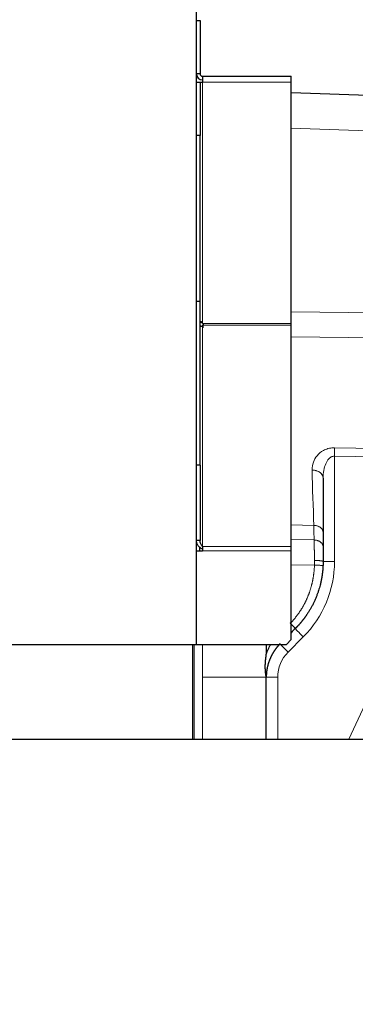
# Model space of a CAD drawing. Header units: inches. Extents: x 0 to 20790, y -12 to 14700.
# Tile 262 of 436: x 11044 to 11186, y 5511 to 5927. Entities that reach past the tile are written whole.
import ezdxf

# ---------------------------------------------------------------- set-up
doc = ezdxf.new("R2010")
doc.units = ezdxf.units.IN
doc.layers.add('1', color=7, linetype='Continuous', true_color=0xffffff)
doc.layers.add('254', color=7, linetype='Continuous', true_color=0xffffff)
doc.styles.add('latin_extended', font='simplex.shx')
doc.dimstyles.get("Standard").update_dxf_attribs({"dimtxt": 0.18, "dimasz": 0.18, "dimexe": 0.18, "dimexo": 0.0625, "dimgap": 0.09, "dimtad": 0, "dimtih": 1, "dimtoh": 1, "dimdec": 4, "dimzin": 0, "dimdsep": 46, "dimtxsty": 'Standard', "dimcen": 0.09, "dimadec": 0, "dimazin": 0, "dimtfac": 1, "dimtdec": 4, "dimtofl": 0, "dimtmove": 0, "dimatfit": 3, "dimfxl": 1, "dimtolj": 1, "dimtzin": 0, "dimarcsym": 0})

# ---------------------------------------------------------------- blocks, each defined once
blk = doc.blocks.new('_U0')
at = {"layer": '254', "color": 3, "linetype": 'Continuous', "lineweight": 13, "transparency": 16777216}
for p, q in [((10849.28, 6803.37), (11850.52, 6803.37)), ((11815.52, 6680.87), (11815.52, 4494.37)), ((10021.49, 4371.87), (11850.52, 4371.87))]:
    blk.add_line(p, q, dxfattribs=at)
at = {"layer": '254', "color": 3, "transparency": 16777216}
for points in [[(11835.94, 6680.87), (11795.11, 6680.87), (11815.52, 6803.37)], [(11795.11, 4494.37), (11835.94, 4494.37), (11815.52, 4371.87)]]:
    blk.add_solid(points, dxfattribs=at)
at = {"layer": 'Defpoints', "color": 0, "transparency": 16777216}
for p in [(10814.28, 6803.37), (9986.49, 4371.87), (11815.52, 4371.87)]:
    blk.add_point(p, dxfattribs=at)
at = {"layer": '254', "color": 2, "lineweight": 13, "transparency": 16777216, "insert": (11631.77, 5371.79), "char_height": 122.5, "attachment_point": 1, "rotation": 90, "style": 'latin_extended'}
blk.add_mtext('\\A1;2432', dxfattribs=at)

msp = doc.modelspace()

# ---------------------------------------------------------------- linework, layer by layer
at = {"layer": '1', "color": 2, "linetype": 'Continuous', "lineweight": 25}
for p, q in [((11118.522, 5663.374), (11118.522, 6401.456)), ((11118.522, 5926.874), (11120.022, 5926.874)), ((11120.022, 5926.874), (11120.022, 5904.374)), ((11120.022, 5904.374), (11118.522, 5904.374)), ((11121.022, 5903.374), (11158.522, 5903.374)), ((11121.022, 5903.374), (11121.022, 5900.874)), ((11158.522, 5900.874), (11158.522, 5903.374)), ((11118.522, 5900.874), (11120.022, 5900.874)), ((11120.022, 5900.874), (11121.022, 5900.874)), ((11120.022, 5900.874), (11120.022, 5878.374)), ((11158.522, 5798.91), (11158.522, 5900.874)), ((11158.523, 5896.507), (11221.475, 5894.308)), ((11120.022, 5878.374), (11118.522, 5878.374)), ((11120.022, 5808.25), (11120.022, 5878.374)), ((11120.022, 5808.25), (11118.522, 5808.25)), ((11120.022, 5808.216), (11118.522, 5808.216)), ((11120.022, 5808.25), (11120.022, 5808.216)), ((11120.022, 5739.023), (11120.022, 5808.216)), ((11158.522, 5798.203), (11158.522, 5798.91)), ((11158.522, 5704.728), (11158.522, 5798.203)), ((11120.022, 5739.023), (11118.522, 5739.023)), ((11120.022, 5739.023), (11120.022, 5707.203)), ((11120.022, 5707.203), (11118.522, 5707.203)), ((11118.522, 5702.96), (11121.022, 5702.96)), ((11119.99, 5702.96), (11119.99, 5704.32)), ((11121.022, 5704.728), (11121.022, 5702.96)), ((11158.522, 5702.96), (11158.522, 5704.728)), ((11158.522, 5665.374), (11158.522, 5702.96)), ((11156.522, 5663.374), (11158.522, 5665.374)), ((10767.022, 5663.374), (11118.522, 5663.374)), ((11116.99, 5623.374), (11116.99, 5663.374)), ((11118.522, 5663.374), (11156.522, 5663.374)), ((11147.99, 5663.375), (11147.99, 5659.185)), ((11147.99, 5623.374), (11147.99, 5649.507)), ((10298.49, 5623.375), (11191.49, 5623.375))]:
    msp.add_line(p, q, dxfattribs=at)
at = {"layer": '1', "color": 110, "linetype": 'Continuous', "lineweight": 13}
for p, q in [((11121.022, 5900.874), (11158.522, 5900.874)), ((11121.022, 5799.164), (11121.022, 5900.874)), ((11221.475, 5879.317), (11158.523, 5881.516)), ((11158.523, 5803.931), (11221.475, 5803.021)), ((11121.167, 5798.91), (11158.522, 5798.91)), ((11121.022, 5704.728), (11121.022, 5798.023)), ((11121.167, 5798.203), (11158.522, 5798.203)), ((11221.469, 5792.421), (11158.523, 5793.331)), ((11176.816, 5746.421), (11223.665, 5745.743)), ((11223.665, 5742.21), (11176.816, 5742.888)), ((11176.816, 5742.888), (11176.816, 5698.36)), ((11168.029, 5713.664), (11158.522, 5713.899)), ((11158.522, 5707.613), (11168.185, 5707.473)), ((11182.813, 5623.375), (11222.728, 5708.974)), ((11121.022, 5704.728), (11158.522, 5704.728)), ((11121.022, 5702.96), (11158.522, 5702.96)), ((11168.366, 5696.87), (11158.522, 5697.013)), ((11171.99, 5698.36), (11176.816, 5698.36)), ((11163.636, 5666.54), (11157.209, 5660.113)), ((11117.584, 5623.375), (11117.584, 5663.374)), ((11121.006, 5663.374), (11121.006, 5649.507)), ((11121.006, 5649.507), (11121.006, 5623.374)), ((11121.006, 5649.507), (11147.99, 5649.507)), ((11147.99, 5649.507), (11152.816, 5649.507)), ((11152.816, 5649.507), (11152.816, 5623.375))]:
    msp.add_line(p, q, dxfattribs=at)
at = {"layer": '1', "color": 2, "linetype": 'Continuous', "lineweight": 25}
for centre, radius, start, end in [((11121.022, 5904.374), 2.5, 180, 270), ((11121.022, 5904.374), 1, 180, 270), ((11119.798, 5798.297), 1.5, 24.10029, 35.29677)]:
    msp.add_arc(centre, radius, start, end, dxfattribs=at)
at = {"layer": '1', "color": 110, "linetype": 'Continuous', "lineweight": 13}
for centre, radius, start, end in [((11131.816, 5698.36), 45, 315, 0), ((11167.816, 5649.507), 15, 135, 180)]:
    msp.add_arc(centre, radius, start, end, dxfattribs=at)
at = {"layer": '1', "color": 2, "linetype": 'Continuous', "lineweight": 25}
msp.add_ellipse((11119.798, 5798.636), major_axis=(1.5, 0), ratio=0.7071068, start_param=5.6671405, end_param=5.8625559, dxfattribs=at)
at = {"layer": '1', "color": 110, "linetype": 'Continuous', "lineweight": 13}
for centre, start_param in [((11163.81, 5666.54), 3.1415927), ((11157.384, 5660.113), 3.5143758)]:
    msp.add_ellipse(centre, major_axis=(3.536, -3.536), ratio=0.0246852, start_param=start_param, end_param=4.6877088, dxfattribs=at)
at = {"layer": '1', "color": 2, "linetype": 'Continuous', "lineweight": 25}
for points, degree, knots in [([(11120.022, 5799.162), (11120.022, 5799.203), (11120.023, 5799.242), (11120.026, 5799.319), (11120.028, 5799.357), (11120.034, 5799.43), (11120.038, 5799.465), (11120.048, 5799.516), (11120.051, 5799.533), (11120.059, 5799.564), (11120.063, 5799.58), (11120.078, 5799.625), (11120.09, 5799.652), (11120.12, 5799.702), (11120.137, 5799.723), (11120.167, 5799.75), (11120.178, 5799.758), (11120.196, 5799.768), (11120.202, 5799.772), (11120.215, 5799.778), (11120.221, 5799.78), (11120.254, 5799.792), (11120.283, 5799.797), (11120.322, 5799.797), (11120.33, 5799.797), (11120.347, 5799.796), (11120.371, 5799.793), (11120.414, 5799.784), (11120.449, 5799.773), (11120.484, 5799.759), (11120.502, 5799.751), (11120.537, 5799.733), (11120.555, 5799.723), (11120.581, 5799.707), (11120.59, 5799.702), (11120.607, 5799.69), (11120.616, 5799.684), (11120.659, 5799.653), (11120.692, 5799.626), (11120.739, 5799.582), (11120.754, 5799.566), (11120.784, 5799.534), (11120.799, 5799.518), (11120.842, 5799.467), (11120.868, 5799.432), (11120.918, 5799.359), (11120.941, 5799.322), (11120.984, 5799.244), (11121.004, 5799.205), (11121.022, 5799.164)], 3, [0, 0, 0, 0, 0.0625, 0.0625, 0.125, 0.125, 0.1875, 0.1875, 0.21875, 0.21875, 0.25, 0.25, 0.3125, 0.3125, 0.375, 0.375, 0.40625, 0.40625, 0.421875, 0.421875, 0.4375, 0.4375, 0.5, 0.5, 0.515625, 0.515625, 0.53125, 0.5625, 0.59375, 0.59375, 0.625, 0.625, 0.65625, 0.65625, 0.671875, 0.671875, 0.6875, 0.6875, 0.75, 0.75, 0.78125, 0.78125, 0.8125, 0.8125, 0.875, 0.875, 0.9375, 0.9375, 1, 1, 1, 1]), ([(11121.022, 5798.023), (11121.004, 5797.994), (11120.984, 5797.967), (11120.941, 5797.914), (11120.918, 5797.889), (11120.868, 5797.842), (11120.842, 5797.82), (11120.799, 5797.791), (11120.784, 5797.782), (11120.754, 5797.765), (11120.739, 5797.757), (11120.692, 5797.736), (11120.659, 5797.725), (11120.59, 5797.711), (11120.555, 5797.708), (11120.502, 5797.711), (11120.485, 5797.713), (11120.458, 5797.718), (11120.449, 5797.721), (11120.432, 5797.725), (11120.423, 5797.728), (11120.38, 5797.743), (11120.347, 5797.76), (11120.308, 5797.788), (11120.3, 5797.794), (11120.284, 5797.806), (11120.262, 5797.826), (11120.227, 5797.862), (11120.202, 5797.895), (11120.179, 5797.93), (11120.168, 5797.949), (11120.147, 5797.986), (11120.138, 5798.006), (11120.125, 5798.036), (11120.12, 5798.046), (11120.112, 5798.066), (11120.108, 5798.077), (11120.09, 5798.129), (11120.078, 5798.171), (11120.063, 5798.236), (11120.059, 5798.258), (11120.051, 5798.301), (11120.048, 5798.324), (11120.038, 5798.39), (11120.034, 5798.433), (11120.028, 5798.52), (11120.026, 5798.563), (11120.023, 5798.648), (11120.022, 5798.69), (11120.022, 5798.732)], 3, [0, 0, 0, 0, 0.0625, 0.0625, 0.125, 0.125, 0.1875, 0.1875, 0.21875, 0.21875, 0.25, 0.25, 0.3125, 0.3125, 0.375, 0.375, 0.40625, 0.40625, 0.421875, 0.421875, 0.4375, 0.4375, 0.5, 0.5, 0.515625, 0.515625, 0.53125, 0.5625, 0.59375, 0.59375, 0.625, 0.625, 0.65625, 0.65625, 0.671875, 0.671875, 0.6875, 0.6875, 0.75, 0.75, 0.78125, 0.78125, 0.8125, 0.8125, 0.875, 0.875, 0.9375, 0.9375, 1, 1, 1, 1]), ([(11120.149, 5799.641), (11120.178, 5799.631), (11120.207, 5799.621), (11120.275, 5799.596), (11120.315, 5799.581), (11120.433, 5799.532), (11120.511, 5799.496), (11120.664, 5799.417), (11120.739, 5799.373), (11120.83, 5799.313), (11120.848, 5799.3), (11120.884, 5799.275), (11120.902, 5799.262), (11120.955, 5799.221), (11120.989, 5799.193), (11121.022, 5799.164)], 3, [0, 0, 0, 0, 0.09473, 0.09473, 0.2240543, 0.2240543, 0.4827029, 0.4827029, 0.7413514, 0.7413514, 0.8060136, 0.8060136, 0.8706757, 0.8706757, 1, 1, 1, 1]), ([(11121.167, 5798.91), (11121.188, 5798.881), (11121.206, 5798.851), (11121.23, 5798.805), (11121.237, 5798.79), (11121.251, 5798.758), (11121.257, 5798.742), (11121.269, 5798.709), (11121.274, 5798.693), (11121.283, 5798.66), (11121.286, 5798.643), (11121.292, 5798.61), (11121.294, 5798.593), (11121.297, 5798.56), (11121.298, 5798.544), (11121.298, 5798.495), (11121.295, 5798.463), (11121.286, 5798.418), (11121.283, 5798.403), (11121.274, 5798.374), (11121.269, 5798.359), (11121.257, 5798.332), (11121.251, 5798.319), (11121.237, 5798.293), (11121.23, 5798.281), (11121.206, 5798.245), (11121.188, 5798.223), (11121.167, 5798.203)], 3, [0, 0, 0, 0, 0.125, 0.125, 0.1875, 0.1875, 0.25, 0.25, 0.3125, 0.3125, 0.375, 0.375, 0.4375, 0.4375, 0.5, 0.5, 0.625, 0.625, 0.6875, 0.6875, 0.75, 0.75, 0.8125, 0.8125, 0.875, 0.875, 1, 1, 1, 1]), ([(11121.022, 5703.667), (11120.859, 5703.741), (11120.695, 5703.826), (11120.374, 5704.018), (11120.217, 5704.126), (11119.915, 5704.362), (11119.77, 5704.49), (11119.497, 5704.766), (11119.37, 5704.913), (11119.139, 5705.224), (11119.035, 5705.388), (11118.853, 5705.728), (11118.775, 5705.904), (11118.65, 5706.265), (11118.602, 5706.45), (11118.539, 5706.824), (11118.522, 5707.013), (11118.522, 5707.203)], 3, [0, 0, 0, 0, 0.125, 0.125, 0.25, 0.25, 0.375, 0.375, 0.5, 0.5, 0.625, 0.625, 0.75, 0.75, 0.875, 0.875, 1, 1, 1, 1]), ([(11121.022, 5704.728), (11120.892, 5704.875), (11120.761, 5705.041), (11120.519, 5705.406), (11120.408, 5705.606), (11120.223, 5706.032), (11120.149, 5706.257), (11120.048, 5706.723), (11120.022, 5706.963), (11120.022, 5707.203)], 3, [0, 0, 0, 0, 0.25, 0.25, 0.5, 0.5, 0.75, 0.75, 1, 1, 1, 1]), ([(11171.99, 5704.686), (11171.99, 5703.355), (11171.99, 5701.806), (11171.99, 5700.126), (11171.99, 5698.36)], 2, [0, 0, 0, 0.5, 0.5, 1, 1, 1]), ([(11171.957, 5696.717), (11171.955, 5696.683), (11171.952, 5696.614), (11171.948, 5696.511), (11171.943, 5696.407), (11171.938, 5696.303), (11171.932, 5696.199), (11171.926, 5696.094), (11171.92, 5695.989), (11171.914, 5695.884), (11171.907, 5695.779), (11171.9, 5695.673), (11171.893, 5695.567), (11171.885, 5695.461), (11171.877, 5695.355), (11171.869, 5695.248), (11171.861, 5695.141), (11171.852, 5695.034), (11171.843, 5694.926), (11171.833, 5694.818), (11171.824, 5694.71), (11171.814, 5694.602), (11171.803, 5694.493), (11171.792, 5694.384), (11171.781, 5694.275), (11171.77, 5694.165), (11171.758, 5694.056), (11171.746, 5693.946), (11171.734, 5693.836), (11171.721, 5693.725), (11171.708, 5693.614), (11171.695, 5693.503), (11171.681, 5693.392), (11171.667, 5693.28), (11171.652, 5693.169), (11171.637, 5693.057), (11171.622, 5692.944), (11171.607, 5692.832), (11171.591, 5692.719), (11171.575, 5692.606), (11171.558, 5692.493), (11171.541, 5692.379), (11171.524, 5692.265), (11171.506, 5692.151), (11171.488, 5692.037), (11171.469, 5691.923), (11171.45, 5691.808), (11171.431, 5691.693), (11171.411, 5691.578), (11171.391, 5691.462), (11171.371, 5691.347), (11171.35, 5691.231), (11171.329, 5691.115), (11171.307, 5690.998), (11171.285, 5690.882), (11171.263, 5690.765), (11171.24, 5690.648), (11171.217, 5690.53), (11171.193, 5690.413), (11171.169, 5690.295), (11171.145, 5690.177), (11171.12, 5690.059), (11171.095, 5689.941), (11171.069, 5689.822), (11171.043, 5689.704), (11171.016, 5689.585), (11170.989, 5689.465), (11170.892, 5689.044), (11170.71, 5688.298), (11170.411, 5687.21), (11170.059, 5686.06), (11169.647, 5684.849), (11169.17, 5683.583), (11168.725, 5682.518), (11168.346, 5681.673), (11168.058, 5681.06), (11167.761, 5680.453), (11167.453, 5679.851), (11167.135, 5679.254), (11166.806, 5678.662), (11166.468, 5678.076), (11166.121, 5677.496), (11165.763, 5676.922), (11165.396, 5676.354), (11165.11, 5675.928), (11164.912, 5675.64), (11164.806, 5675.487), (11164.699, 5675.335), (11164.592, 5675.183), (11164.484, 5675.032), (11164.375, 5674.881), (11164.266, 5674.731), (11164.155, 5674.581), (11164.044, 5674.431), (11163.933, 5674.283), (11163.821, 5674.134), (11163.708, 5673.987), (11163.594, 5673.84), (11163.48, 5673.693), (11163.365, 5673.547), (11163.249, 5673.401), (11163.132, 5673.256), (11163.015, 5673.112), (11162.898, 5672.968), (11162.779, 5672.824), (11162.66, 5672.681), (11162.54, 5672.539), (11162.42, 5672.397), (11162.299, 5672.256), (11162.177, 5672.115), (11162.055, 5671.975), (11161.932, 5671.836), (11161.808, 5671.697), (11161.684, 5671.558), (11161.559, 5671.421), (11161.433, 5671.283), (11161.307, 5671.147), (11161.18, 5671.011), (11161.053, 5670.875), (11160.925, 5670.741), (11160.796, 5670.606), (11160.667, 5670.473), (11160.537, 5670.34), (11160.406, 5670.207), (11160.319, 5670.119), (11160.275, 5670.075)], 3, [0, 0, 0, 0, 0.0034648, 0.0069395, 0.0104242, 0.0139189, 0.0174236, 0.0209383, 0.0244629, 0.0279975, 0.0315421, 0.0350966, 0.0386612, 0.0422357, 0.0458202, 0.0494147, 0.0530192, 0.0566336, 0.0602581, 0.0638925, 0.0675369, 0.0711913, 0.0748557, 0.07853, 0.0822144, 0.0859087, 0.0896131, 0.0933274, 0.0970517, 0.100786, 0.1045303, 0.1082846, 0.1120489, 0.1158231, 0.1196074, 0.1234017, 0.1272059, 0.1310202, 0.1348444, 0.1386787, 0.1425229, 0.1463772, 0.1502414, 0.1541156, 0.1579999, 0.1618941, 0.1657984, 0.1697126, 0.1736369, 0.1775711, 0.1815154, 0.1854696, 0.1894339, 0.1934081, 0.1973924, 0.2013867, 0.205391, 0.2094052, 0.2134295, 0.2174638, 0.2215081, 0.2255625, 0.2296268, 0.2337011, 0.2377855, 0.2418798, 0.2459842, 0.2500986, 0.2854465, 0.3233256, 0.363736, 0.4066778, 0.4521512, 0.5001563, 0.5228807, 0.5456053, 0.5683299, 0.5910546, 0.6137794, 0.6365042, 0.6592292, 0.6819542, 0.7046793, 0.7274045, 0.7501298, 0.7563775, 0.7626251, 0.7688726, 0.7751201, 0.7813676, 0.7876149, 0.7938623, 0.8001095, 0.8063567, 0.8126039, 0.818851, 0.825098, 0.831345, 0.837592, 0.8438389, 0.8500858, 0.8563326, 0.8625793, 0.8688261, 0.8750728, 0.8813194, 0.887566, 0.8938126, 0.9000591, 0.9063056, 0.9125521, 0.9187986, 0.925045, 0.9312914, 0.9375377, 0.943784, 0.9500303, 0.9562766, 0.9625229, 0.9687691, 0.9750153, 0.9812615, 0.9875077, 0.9937539, 1, 1, 1, 1]), ([(11171.99, 5698.36), (11171.99, 5698.333), (11171.99, 5698.28), (11171.99, 5698.201), (11171.99, 5698.124), (11171.989, 5698.048), (11171.989, 5697.973), (11171.988, 5697.9), (11171.987, 5697.828), (11171.986, 5697.757), (11171.985, 5697.688), (11171.984, 5697.62), (11171.982, 5697.554), (11171.981, 5697.489), (11171.98, 5697.425), (11171.978, 5697.362), (11171.976, 5697.301), (11171.975, 5697.241), (11171.973, 5697.183), (11171.971, 5697.126), (11171.97, 5697.07), (11171.968, 5697.016), (11171.966, 5696.963), (11171.964, 5696.911), (11171.962, 5696.861), (11171.961, 5696.812), (11171.959, 5696.764), (11171.957, 5696.733), (11171.957, 5696.717)], 3, [0, 0, 0, 0, 0.0489059, 0.0969721, 0.144199, 0.190587, 0.2361364, 0.2808477, 0.3247213, 0.3677577, 0.4099574, 0.4513208, 0.4918486, 0.5315413, 0.5703995, 0.6084239, 0.6456153, 0.6819743, 0.7175019, 0.7521988, 0.786066, 0.8191045, 0.8513153, 0.8826998, 0.913259, 0.9429945, 0.9719076, 1, 1, 1, 1]), ([(11153.848, 5663.649), (11153.833, 5663.634), (11153.803, 5663.603), (11153.758, 5663.558), (11153.712, 5663.512), (11153.667, 5663.465), (11153.622, 5663.419), (11153.576, 5663.372), (11153.531, 5663.325), (11153.486, 5663.277), (11153.441, 5663.23), (11153.396, 5663.182), (11153.351, 5663.133), (11153.306, 5663.085), (11153.261, 5663.036), (11153.216, 5662.987), (11153.171, 5662.938), (11153.126, 5662.888), (11153.082, 5662.838), (11153.037, 5662.788), (11152.992, 5662.738), (11152.948, 5662.687), (11152.903, 5662.636), (11152.859, 5662.585), (11152.814, 5662.533), (11152.77, 5662.481), (11152.726, 5662.429), (11152.681, 5662.377), (11152.637, 5662.324), (11152.593, 5662.271), (11152.549, 5662.218), (11152.505, 5662.164), (11152.462, 5662.111), (11152.418, 5662.057), (11152.374, 5662.002), (11152.331, 5661.947), (11152.287, 5661.893), (11152.244, 5661.837), (11152.2, 5661.782), (11152.157, 5661.726), (11152.114, 5661.67), (11152.071, 5661.613), (11152.028, 5661.557), (11151.985, 5661.5), (11151.942, 5661.443), (11151.9, 5661.385), (11151.857, 5661.327), (11151.815, 5661.269), (11151.772, 5661.211), (11151.73, 5661.152), (11151.688, 5661.093), (11151.646, 5661.034), (11151.604, 5660.974), (11151.563, 5660.914), (11151.521, 5660.854), (11151.479, 5660.793), (11151.438, 5660.733), (11151.397, 5660.672), (11151.356, 5660.61), (11151.315, 5660.549), (11151.274, 5660.487), (11151.233, 5660.425), (11151.193, 5660.362), (11151.152, 5660.299), (11151.112, 5660.236), (11151.072, 5660.173), (11151.032, 5660.109), (11150.992, 5660.045), (11150.952, 5659.981), (11150.913, 5659.916), (11150.873, 5659.851), (11150.834, 5659.786), (11150.795, 5659.721), (11150.756, 5659.655), (11150.717, 5659.589), (11150.679, 5659.522), (11150.64, 5659.456), (11150.602, 5659.389), (11150.564, 5659.322), (11150.526, 5659.254), (11150.489, 5659.186), (11150.451, 5659.118), (11150.414, 5659.05), (11150.377, 5658.981), (11150.34, 5658.912), (11150.303, 5658.842), (11150.266, 5658.773), (11150.23, 5658.703), (11150.194, 5658.633), (11150.158, 5658.562), (11150.122, 5658.491), (11150.087, 5658.42), (11150.051, 5658.349), (11150.016, 5658.277), (11149.981, 5658.205), (11149.946, 5658.133), (11149.912, 5658.061), (11149.878, 5657.988), (11149.844, 5657.915), (11149.81, 5657.841), (11149.776, 5657.767), (11149.743, 5657.693), (11149.71, 5657.619), (11149.677, 5657.544), (11149.644, 5657.47), (11149.611, 5657.394), (11149.579, 5657.319), (11149.547, 5657.243), (11149.477, 5657.074), (11149.369, 5656.807), (11149.227, 5656.435), (11149.089, 5656.049), (11148.955, 5655.647), (11148.825, 5655.231), (11148.702, 5654.799), (11148.584, 5654.352), (11148.475, 5653.89), (11148.406, 5653.566), (11148.37, 5653.385), (11148.364, 5653.352), (11148.357, 5653.316), (11148.349, 5653.278), (11148.341, 5653.237), (11148.333, 5653.194), (11148.325, 5653.149), (11148.316, 5653.101), (11148.307, 5653.051), (11148.298, 5652.998), (11148.288, 5652.943), (11148.278, 5652.886), (11148.268, 5652.827), (11148.258, 5652.765), (11148.247, 5652.7), (11148.236, 5652.633), (11148.225, 5652.564), (11148.215, 5652.493), (11148.204, 5652.419), (11148.192, 5652.342), (11148.181, 5652.263), (11148.17, 5652.182), (11148.159, 5652.099), (11148.148, 5652.013), (11148.137, 5651.924), (11148.126, 5651.833), (11148.115, 5651.74), (11148.105, 5651.644), (11148.095, 5651.546), (11148.085, 5651.445), (11148.075, 5651.342), (11148.065, 5651.237), (11148.056, 5651.129), (11148.048, 5651.019), (11148.039, 5650.906), (11148.032, 5650.791), (11148.024, 5650.673), (11148.018, 5650.553), (11148.012, 5650.431), (11148.006, 5650.306), (11148.002, 5650.179), (11147.998, 5650.049), (11147.995, 5649.917), (11147.992, 5649.782), (11147.991, 5649.645), (11147.991, 5649.553), (11147.99, 5649.507)], 3, [0, 0, 0, 0, 0.0040044, 0.0080198, 0.0120462, 0.0160835, 0.0201318, 0.0241911, 0.0282615, 0.0323429, 0.0364355, 0.0405391, 0.0446538, 0.0487797, 0.0529168, 0.057065, 0.0612245, 0.0653952, 0.0695771, 0.0737702, 0.0779747, 0.0821905, 0.0864175, 0.0906559, 0.0949057, 0.0991668, 0.1034393, 0.1077233, 0.1120186, 0.1163254, 0.1206437, 0.1249734, 0.1293147, 0.1336674, 0.1380317, 0.1424075, 0.1467949, 0.1511939, 0.1556044, 0.1600266, 0.1644604, 0.1689058, 0.173363, 0.1778317, 0.1823122, 0.1868044, 0.1913083, 0.1958239, 0.2003513, 0.2048905, 0.2094414, 0.2140042, 0.2185787, 0.2231651, 0.2277634, 0.2323734, 0.2369954, 0.2416292, 0.2462749, 0.2509326, 0.2556022, 0.2602837, 0.2649771, 0.2696826, 0.2744, 0.2791294, 0.2838708, 0.2886242, 0.2933897, 0.2981672, 0.3029568, 0.3077584, 0.3125721, 0.3173979, 0.3222359, 0.3270859, 0.3319481, 0.3368224, 0.3417089, 0.3466075, 0.3515184, 0.3564414, 0.3613766, 0.3663241, 0.3712838, 0.3762557, 0.3812398, 0.3862363, 0.391245, 0.3962659, 0.4012992, 0.4063448, 0.4114027, 0.4164729, 0.4215555, 0.4266504, 0.4317577, 0.4368773, 0.4420094, 0.4471538, 0.4523106, 0.4574798, 0.4626615, 0.4678556, 0.4730621, 0.4782811, 0.4835125, 0.4887564, 0.4940128, 0.5185702, 0.5439826, 0.5702506, 0.5973749, 0.6253562, 0.6541951, 0.6838919, 0.7144472, 0.7458614, 0.747912, 0.750117, 0.7524763, 0.7549901, 0.7576583, 0.7604809, 0.7634579, 0.7665893, 0.7698751, 0.7733153, 0.77691, 0.780659, 0.7845624, 0.7886203, 0.7928326, 0.7971992, 0.8017203, 0.8063958, 0.8112257, 0.81621, 0.8213488, 0.8266419, 0.8320894, 0.8376914, 0.8434477, 0.8493585, 0.8554237, 0.8616433, 0.8680173, 0.8745457, 0.8812285, 0.8880657, 0.8950574, 0.9022034, 0.9095039, 0.9169588, 0.924568, 0.9323317, 0.9402498, 0.9483223, 0.9565493, 0.9649306, 0.9734663, 0.9821565, 0.991001, 1, 1, 1, 1]), ([(11147.99, 5649.507), (11147.542, 5651.868), (11147.582, 5654.347), (11147.601, 5655.502), (11147.731, 5656.77), (11147.778, 5657.224), (11147.872, 5657.976), (11147.99, 5658.923), (11147.99, 5659.185)], 2, [0, 0, 0, 0.5, 0.5, 0.75, 0.75, 0.875, 0.875, 1, 1, 1])]:
    msp.add_open_spline(points, degree=degree, knots=knots, dxfattribs=at)
for points in [[(11121.167, 5798.203), (11121.167, 5798.071), (11121.167, 5797.939), (11121.167, 5797.807)], [(11121.167, 5797.807), (11121.167, 5797.585), (11121.167, 5797.364), (11121.167, 5797.142)], [(11171.99, 5733.637), (11171.99, 5725.853), (11171.99, 5718.547), (11171.99, 5710.763)], [(11171.99, 5710.763), (11171.99, 5708.701), (11171.99, 5706.749), (11171.99, 5704.686)], [(11160.275, 5670.075), (11159.69, 5669.491), (11159.106, 5668.907), (11158.522, 5668.323)]]:
    msp.add_open_spline(points, degree=3, dxfattribs=at)
at = {"layer": '1', "color": 110, "linetype": 'Continuous', "lineweight": 13}
for points, degree, knots in [([(11176.816, 5746.421), (11176.226, 5746.43), (11175.73, 5746.388), (11174.829, 5746.258), (11174.426, 5746.169), (11173.307, 5745.855), (11172.679, 5745.584), (11170.997, 5744.669), (11170.146, 5743.919), (11168.774, 5742.248), (11168.261, 5741.324), (11167.551, 5739.31), (11167.353, 5738.221), (11167.353, 5737.032)], 3, [0, 0, 0, 0, 0.0625, 0.0625, 0.125, 0.125, 0.25, 0.25, 0.5, 0.5, 0.75, 0.75, 1, 1, 1, 1]), ([(11176.816, 5746.421), (11176.821, 5746.19), (11176.824, 5745.936), (11176.829, 5745.392), (11176.83, 5745.102), (11176.83, 5744.498), (11176.829, 5744.183), (11176.824, 5743.542), (11176.821, 5743.215), (11176.816, 5742.888)], 3, [0, 0, 0, 0, 0.25, 0.25, 0.5, 0.5, 0.75, 0.75, 1, 1, 1, 1]), ([(11171.99, 5733.637), (11171.99, 5734.826), (11172.098, 5735.906), (11172.475, 5737.894), (11172.746, 5738.801), (11173.457, 5740.437), (11173.893, 5741.17), (11174.743, 5742.066), (11175.059, 5742.331), (11175.62, 5742.64), (11175.822, 5742.727), (11176.273, 5742.855), (11176.521, 5742.896), (11176.816, 5742.888)], 3, [0, 0, 0, 0, 0.25, 0.25, 0.5, 0.5, 0.75, 0.75, 0.875, 0.875, 0.9375, 0.9375, 1, 1, 1, 1]), ([(11168.374, 5698.857), (11168.375, 5698.875), (11168.375, 5698.912), (11168.375, 5698.969), (11168.375, 5699.028), (11168.374, 5699.09), (11168.374, 5699.154), (11168.374, 5699.219), (11168.374, 5699.288), (11168.373, 5699.358), (11168.373, 5699.43), (11168.372, 5699.505), (11168.372, 5699.582), (11168.371, 5699.66), (11168.37, 5699.741), (11168.369, 5699.825), (11168.368, 5699.91), (11168.367, 5699.997), (11168.366, 5700.087), (11168.365, 5700.178), (11168.364, 5700.272), (11168.362, 5700.368), (11168.361, 5700.466), (11168.359, 5700.566), (11168.357, 5700.667), (11168.356, 5700.771), (11168.354, 5700.877), (11168.352, 5700.985), (11168.35, 5701.095), (11168.348, 5701.206), (11168.345, 5701.32), (11168.343, 5701.435), (11168.34, 5701.553), (11168.338, 5701.672), (11168.335, 5701.793), (11168.332, 5701.915), (11168.329, 5702.04), (11168.326, 5702.166), (11168.323, 5702.294), (11168.319, 5702.423), (11168.316, 5702.555), (11168.312, 5702.687), (11168.308, 5702.822), (11168.305, 5702.957), (11168.301, 5703.095), (11168.296, 5703.233), (11168.292, 5703.373), (11168.287, 5703.526), (11168.282, 5703.689), (11168.276, 5703.86), (11168.271, 5704.029), (11168.266, 5704.194), (11168.261, 5704.355), (11168.256, 5704.514), (11168.251, 5704.669), (11168.246, 5704.82), (11168.242, 5704.969), (11168.237, 5705.114), (11168.233, 5705.256), (11168.229, 5705.395), (11168.225, 5705.53), (11168.221, 5705.663), (11168.218, 5705.792), (11168.214, 5705.919), (11168.211, 5706.042), (11168.208, 5706.163), (11168.205, 5706.28), (11168.202, 5706.394), (11168.2, 5706.506), (11168.197, 5706.615), (11168.195, 5706.721), (11168.193, 5706.824), (11168.191, 5706.925), (11168.19, 5707.022), (11168.188, 5707.118), (11168.187, 5707.21), (11168.186, 5707.3), (11168.185, 5707.388), (11168.185, 5707.445), (11168.185, 5707.473)], 3, [0, 0, 0, 0, 0.0056564, 0.0115444, 0.0176639, 0.024015, 0.0305976, 0.0374119, 0.0444577, 0.0517351, 0.0592441, 0.0669847, 0.0749569, 0.0831606, 0.091596, 0.100263, 0.1091616, 0.1182917, 0.1276535, 0.1372469, 0.1470719, 0.1571286, 0.1674168, 0.1779367, 0.1886881, 0.1996712, 0.2108859, 0.2223322, 0.2340102, 0.2459197, 0.2580609, 0.2704337, 0.2830381, 0.2958742, 0.3089418, 0.3222411, 0.3357721, 0.3495346, 0.3635288, 0.3777546, 0.392212, 0.406901, 0.4218217, 0.436974, 0.4523579, 0.4679735, 0.4838207, 0.4998995, 0.5199401, 0.53972, 0.5592392, 0.5784977, 0.5974956, 0.6162328, 0.6347094, 0.6529253, 0.6708806, 0.6885753, 0.7060094, 0.723183, 0.740096, 0.7567485, 0.7731404, 0.7892719, 0.8051428, 0.8207533, 0.8361034, 0.851193, 0.8660223, 0.8805912, 0.8948998, 0.908948, 0.922736, 0.9362637, 0.9495313, 0.9625386, 0.9752858, 0.9877729, 1, 1, 1, 1]), ([(11168.366, 5696.87), (11168.366, 5696.888), (11168.367, 5696.925), (11168.369, 5696.98), (11168.371, 5697.038), (11168.372, 5697.097), (11168.373, 5697.158), (11168.374, 5697.221), (11168.375, 5697.285), (11168.376, 5697.352), (11168.377, 5697.42), (11168.377, 5697.49), (11168.378, 5697.561), (11168.378, 5697.635), (11168.378, 5697.71), (11168.378, 5697.787), (11168.378, 5697.901), (11168.378, 5698.044), (11168.377, 5698.209), (11168.376, 5698.355), (11168.376, 5698.483), (11168.376, 5698.591), (11168.375, 5698.681), (11168.375, 5698.751), (11168.375, 5698.803), (11168.375, 5698.836), (11168.374, 5698.852), (11168.374, 5698.857)], 3, [0, 0, 0, 0, 0.0270527, 0.0550002, 0.083843, 0.1135812, 0.1442151, 0.1757449, 0.2081708, 0.2414929, 0.2757115, 0.3108266, 0.3468384, 0.3837471, 0.4215528, 0.4602555, 0.4998554, 0.5927208, 0.6760638, 0.7498844, 0.8141826, 0.8689583, 0.9142116, 0.9499425, 0.9761508, 0.9928366, 1, 1, 1, 1]), ([(11158.145, 5672.316), (11160.539, 5674.71), (11162.44, 5677.631), (11164.292, 5680.474), (11165.585, 5683.675), (11166.84, 5686.783), (11167.543, 5690.165), (11168.225, 5693.443), (11168.366, 5696.87)], 2, [0, 0, 0, 0.25, 0.25, 0.5, 0.5, 0.75, 0.75, 1, 1, 1]), ([(11147.99, 5659.185), (11148.536, 5661.049), (11149.703, 5663.071), (11149.931, 5663.421)], 2, [0, 0, 0, 0.8237868, 1, 1, 1])]:
    msp.add_open_spline(points, degree=degree, knots=knots, dxfattribs=at)
for points, weights in [([(11171.99, 5733.637), (11171.99, 5736.918), (11167.353, 5737.032)], [1, 0.719339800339, 1]), ([(11171.99, 5710.763), (11171.99, 5713.566), (11168.029, 5713.664)], [1, 0.719339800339, 1]), ([(11171.99, 5704.686), (11171.99, 5707.379), (11168.185, 5707.473)], [1, 0.719339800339, 1]), ([(11171.99, 5698.36), (11171.99, 5698.839), (11168.374, 5698.857)], [1, 0.719897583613, 1]), ([(11171.957, 5696.717), (11171.957, 5696.722), (11168.366, 5696.87)], [1, 0.719329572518, 1]), ([(11160.275, 5670.075), (11160.329, 5670.129), (11158.145, 5672.316)], [1, 0.715778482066, 1])]:
    msp.add_rational_spline(points, weights, degree=2, dxfattribs=at)
for points in [[(11168.029, 5713.664), (11168.029, 5721.448), (11167.353, 5729.248), (11167.353, 5737.032)], [(11168.185, 5707.473), (11168.185, 5709.535), (11168.029, 5711.602), (11168.029, 5713.664)]]:
    msp.add_open_spline(points, degree=3, dxfattribs=at)

# ---------------------------------------------------------------- dimensions: what is measured, and where the dimension line sits
at = {"layer": '254', "color": 2, "linetype": 'Continuous', "lineweight": 13}
dim = msp.add_linear_dim(base=(11815.522214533, 4371.874375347), p1=(10814.281945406, 6803.374375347), p2=(9986.49047022, 4371.874375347), angle=90, dimstyle='Standard', override={"dimscale": 35, "dimtxt": 3.5, "dimasz": 3.5, "dimexe": 1, "dimexo": 1, "dimgap": 1.75, "dimtad": 1, "dimtih": 0, "dimtoh": 0, "dimdec": 0, "dimlfac": 1, "dimzin": 8, "dimdsep": 46, "dimlunit": 2, "dimtxsty": 'latin_extended', "dimsah": 1, "dimse1": 0, "dimse2": 0, "dimsd1": 0, "dimsd2": 0, "dimclrd": 3, "dimclre": 3, "dimclrt": 2, "dimtol": 0, "dimtm": -0.1, "dimtfac": 0.714286, "dimtdec": 3, "dimtofl": 1, "dimtmove": 0, "dimtzin": 8, "dimlwd": 13, "dimlwe": 13}, dxfattribs=at)
dim.commit()
dim.dimension.update_dxf_attribs({"geometry": '_U0', "text_midpoint": (11815.522214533, 5587.624375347), "dimtype": 160})

doc.saveas('drawing.dxf')
